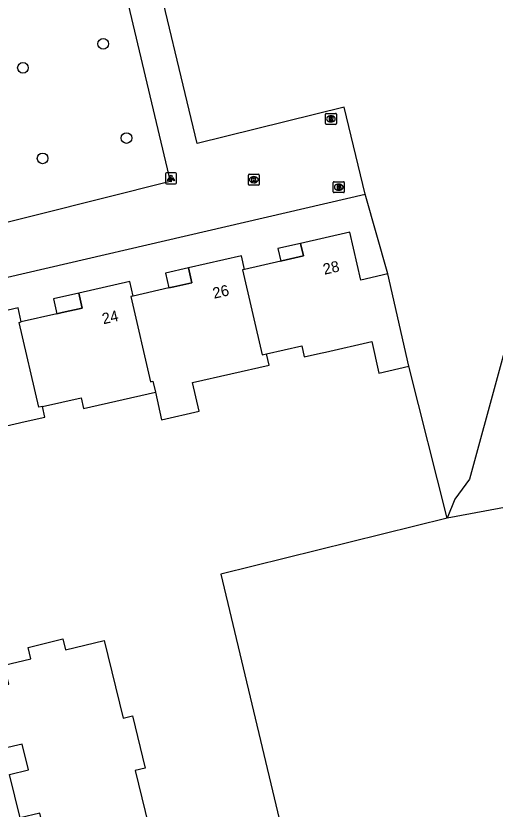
# Model space of a CAD drawing. Extents: x 162026 to 163499, y 387297 to 388169.
# Drawn here: x 163134.1 to 163177.9, y 387871 to 387943.5 of the extents above; entities that cross this region are included whole.
import ezdxf

# ---------------------------------------------------------------- set-up
doc = ezdxf.new("R2010")
doc.units = 0
for name, color, linetype in [('IMGEO_Boom', 7, 'Continuous'), ('IMGEO_Brandkraan', 7, 'Continuous'), ('IMGEO_Grasland_overig', 7, 'Continuous'), ('IMGEO_Kolk', 7, 'Continuous'), ('IMGEO_Lichtpunt', 7, 'Continuous'), ('IMGEO_Loofbos', 7, 'Continuous'), ('IMGEO_Pand', 7, 'Continuous'), ('IMGEO_Pand_nummerreeks', 7, 'Continuous'), ('IMGEO_Pand_overbouw', 7, 'Continuous'), ('IMGEO_Rioolput', 7, 'Continuous'), ('IMGEO_Voetpad_open', 7, 'Continuous')]:
    doc.layers.add(name, color=color, linetype=linetype)

msp = doc.modelspace()

# ---------------------------------------------------------------- linework, layer by layer
at = {"layer": 'IMGEO_Boom'}
for centre in [(163142.063, 387940.914), (163134.721, 387938.722), (163144.188, 387932.302), (163136.52, 387930.443)]:
    msp.add_circle(centre, 0.489, dxfattribs=at)
at = {"layer": 'IMGEO_Brandkraan'}
for p, q in [((163163.11, 387927.386), (163163.11, 387928.238)), ((163163.185, 387928.312), (163164.037, 387928.312)), ((163163.598, 387928.092), (163163.623, 387928.092)), ((163164.111, 387928.238), (163164.111, 387927.386)), ((163164.037, 387927.312), (163163.185, 387927.312)), ((163163.621, 387927.532), (163163.596, 387927.532))]:
    msp.add_line(p, q, dxfattribs=at)
for points in [[(163163.11, 387927.386), (163163.11, 387928.238)], [(163163.185, 387928.312), (163164.037, 387928.312)], [(163163.458, 387928.012), (163163.458, 387927.612), (163163.671, 387927.612)], [(163163.689, 387928.012), (163163.458, 387928.012)], [(163163.637, 387927.931), (163163.583, 387927.931), (163163.583, 387927.855)], [(163163.583, 387927.855), (163163.636, 387927.855)], [(163164.111, 387928.238), (163164.111, 387927.386)], [(163164.037, 387927.312), (163163.185, 387927.312)], [(163163.645, 387927.779), (163163.583, 387927.779), (163163.583, 387927.698)], [(163163.583, 387927.698), (163163.645, 387927.698)]]:
    msp.add_lwpolyline(points, dxfattribs=at)
for centre, radius, start, end in [((163163.187, 387928.236), 0.0765, 91.55205, 178.44795), ((163163.187, 387928.236), 0.0765, 91.55205, 178.44795), ((163163.638, 387927.893), 0.0379, 267.82845, 90.93552), ((163163.693, 387927.867), 0.145, 59.4692, 91.53667), ((163163.718, 387927.914), 0.0922, 285.51372, 58.15012), ((163163.723, 387927.722), 0.105, 301.31148, 78.98903), ((163164.035, 387928.236), 0.0765, 1.55205, 88.44795), ((163164.035, 387928.236), 0.0765, 1.55205, 88.44795), ((163163.187, 387927.388), 0.0765, 181.55205, 268.44795), ((163163.187, 387927.388), 0.0765, 181.55205, 268.44795), ((163163.646, 387927.738), 0.0404, 269.87594, 90.50774), ((163163.677, 387927.863), 0.251, 268.66757, 293.53466), ((163164.035, 387927.388), 0.0765, 271.55205, 358.44795), ((163164.035, 387927.388), 0.0765, 271.55205, 358.44795)]:
    msp.add_arc(centre, radius, start, end, dxfattribs=at)
for centre, major_axis, ratio, start_param, end_param in [((163163.597, 387927.812), (-0.387, 0.002), 0.722429, 4.712389, 7.853982), ((163163.622, 387927.812), (-0.39, 0.002), 0.717154, 1.570796, 4.712389)]:
    msp.add_ellipse(centre, major_axis=major_axis, ratio=ratio, start_param=start_param, end_param=end_param, dxfattribs=at)
at = {"layer": 'IMGEO_Grasland_overig'}
for points in [[(163183.518, 387899.415), (163173.536, 387897.567)], [(163173.536, 387897.567), (163152.825, 387892.42), (163166.203, 387836.333)]]:
    msp.add_lwpolyline(points, dxfattribs=at)
at = {"layer": 'IMGEO_Kolk'}
for p, q in [((163155.339, 387928.068), (163155.339, 387928.92)), ((163155.414, 387928.994), (163156.266, 387928.994)), ((163155.827, 387928.774), (163155.852, 387928.774)), ((163156.34, 387928.92), (163156.34, 387928.068)), ((163156.266, 387927.994), (163155.414, 387927.994)), ((163155.85, 387928.214), (163155.825, 387928.214))]:
    msp.add_line(p, q, dxfattribs=at)
for points in [[(163155.339, 387928.068), (163155.339, 387928.92)], [(163155.414, 387928.994), (163156.266, 387928.994)], [(163155.66, 387928.694), (163155.783, 387928.694), (163155.783, 387928.543), (163155.913, 387928.694), (163156.077, 387928.694), (163155.931, 387928.543), (163156.084, 387928.294), (163155.932, 387928.294), (163155.847, 387928.458), (163155.783, 387928.391), (163155.783, 387928.294), (163155.66, 387928.294), (163155.66, 387928.694)], [(163156.34, 387928.92), (163156.34, 387928.068)], [(163156.266, 387927.994), (163155.414, 387927.994)]]:
    msp.add_lwpolyline(points, dxfattribs=at)
for centre, start, end in [((163155.416, 387928.918), 91.55205, 178.44795), ((163155.416, 387928.918), 91.55205, 178.44795), ((163156.264, 387928.918), 1.55205, 88.44795), ((163156.264, 387928.918), 1.55205, 88.44795), ((163155.416, 387928.07), 181.55205, 268.44795), ((163155.416, 387928.07), 181.55205, 268.44795), ((163156.264, 387928.07), 271.55205, 358.44795), ((163156.264, 387928.07), 271.55205, 358.44795)]:
    msp.add_arc(centre, 0.0765, start, end, dxfattribs=at)
for centre, major_axis, ratio, start_param, end_param in [((163155.826, 387928.494), (-0.387, 0.002), 0.722429, 4.712389, 7.853982), ((163155.851, 387928.494), (-0.39, 0.002), 0.717154, 1.570796, 4.712389)]:
    msp.add_ellipse(centre, major_axis=major_axis, ratio=ratio, start_param=start_param, end_param=end_param, dxfattribs=at)
at = {"layer": 'IMGEO_Lichtpunt'}
for p, q in [((163147.764, 387929.02), (163147.764, 387928.213)), ((163147.764, 387929.02), (163147.764, 387928.213)), ((163148.666, 387929.115), (163147.858, 387929.115)), ((163148.666, 387929.115), (163147.858, 387929.115)), ((163148.76, 387928.213), (163148.76, 387929.02)), ((163148.76, 387928.213), (163148.76, 387929.02)), ((163147.858, 387928.119), (163148.666, 387928.119)), ((163147.858, 387928.119), (163148.666, 387928.119))]:
    msp.add_line(p, q, dxfattribs=at)
for points in [[(163148.138, 387928.684), (163148.177, 387928.656), (163147.989, 387928.394), (163147.951, 387928.421), (163148.138, 387928.684)], [(163148.24, 387928.636), (163148.287, 387928.636), (163148.287, 387928.314), (163148.24, 387928.314), (163148.24, 387928.636)], [(163148.35, 387928.656), (163148.388, 387928.683), (163148.575, 387928.421), (163148.536, 387928.393), (163148.35, 387928.656)]]:
    msp.add_lwpolyline(points, dxfattribs=at)
msp.add_circle((163148.263, 387928.818), 0.0994, dxfattribs=at)
for centre, start, end in [((163147.858, 387929.02), 90, 180), ((163147.858, 387929.02), 90, 180), ((163148.666, 387929.02), 0, 90), ((163148.666, 387929.02), 0, 90), ((163147.858, 387928.213), 180, 270), ((163147.858, 387928.213), 180, 270), ((163148.666, 387928.213), 270, 0), ((163148.666, 387928.213), 270, 360)]:
    msp.add_arc(centre, 0.0946, start, end, dxfattribs=at)
at = {"layer": 'IMGEO_Loofbos'}
for points in [[(163187.556, 387958.887), (163180.125, 387932.707), (163180.805, 387920.328), (163175.558, 387901.115), (163174.239, 387899.277), (163173.536, 387897.567)], [(163168.104, 387919.875), (163166.026, 387927.165)], [(163173.536, 387897.567), (163170.027, 387911.441)]]:
    msp.add_lwpolyline(points, dxfattribs=at)
at = {"layer": 'IMGEO_Pand'}
for points in [[(163168.104, 387919.875), (163165.617, 387919.308), (163164.617, 387923.695), (163160.12, 387922.67), (163160.381, 387921.526), (163158.395, 387921.074), (163158.295, 387921.051), (163154.995, 387920.299)], [(163154.995, 387920.299), (163154.711, 387921.544), (163149.85, 387920.437), (163150.159, 387919.081), (163148.537, 387918.711), (163148.075, 387918.606), (163144.791, 387917.858)], [(163154.995, 387920.299), (163154.8, 387920.256), (163156.595, 387912.489), (163156.992, 387912.583)], [(163170.027, 387911.441), (163168.104, 387919.875)], [(163144.791, 387917.858), (163144.488, 387919.188), (163139.829, 387918.127), (163140.141, 387916.76), (163138.317, 387916.345), (163137.814, 387916.23), (163134.572, 387915.492)], [(163144.791, 387917.858), (163144.595, 387917.816), (163146.387, 387910.017), (163146.61, 387910.068), (163146.837, 387909.07)], [(163134.572, 387915.492), (163134.281, 387916.768), (163129.42, 387915.66), (163129.686, 387914.49), (163128.065, 387914.121), (163127.241, 387913.933), (163123.751, 387913.138), (163125.527, 387905.344), (163129.818, 387906.321), (163130.058, 387905.269), (163134.934, 387906.38), (163136.718, 387906.786), (163136.498, 387907.751)], [(163136.498, 387907.751), (163136.158, 387907.688), (163134.375, 387915.446), (163134.572, 387915.492)], [(163156.992, 387912.583), (163160.225, 387913.32), (163160.457, 387912.301), (163161.952, 387912.642), (163162.385, 387912.741), (163166.622, 387913.708), (163167.281, 387910.815), (163170.027, 387911.441)], [(163146.837, 387909.07), (163147.409, 387906.556), (163150.838, 387907.336), (163150.242, 387909.956), (163157.228, 387911.548), (163156.992, 387912.583)], [(163136.498, 387907.751), (163140.048, 387908.56), (163140.272, 387907.575), (163146.837, 387909.07)], [(163137.378, 387866.022), (163136.27, 387870.596), (163134.465, 387870.159), (163133.504, 387874.128), (163135.214, 387874.542), (163134.641, 387876.903), (163132.932, 387876.489), (163127.4, 387875.149), (163126.081, 387880.593), (163133.427, 387882.373), (163133.008, 387884.105), (163135.437, 387884.694), (163135.183, 387885.741), (163138.369, 387886.513), (163138.613, 387885.506), (163142.162, 387886.366), (163143.881, 387879.272), (163144.731, 387879.478), (163145.891, 387874.695), (163144.997, 387874.478), (163146.51, 387868.235), (163142.238, 387867.2), (163137.378, 387866.022)]]:
    msp.add_lwpolyline(points, dxfattribs=at)
at = {"layer": 'IMGEO_Pand_overbouw'}
for points in [[(163160.12, 387922.67), (163158.034, 387922.194), (163158.295, 387921.051), (163158.395, 387921.074), (163160.381, 387921.526)], [(163149.85, 387920.437), (163147.766, 387919.962), (163148.075, 387918.606), (163148.537, 387918.711), (163150.159, 387919.081)], [(163139.829, 387918.127), (163137.503, 387917.597), (163137.814, 387916.23), (163138.317, 387916.345), (163140.141, 387916.76)]]:
    msp.add_lwpolyline(points, close=True, dxfattribs=at)
at = {"layer": 'IMGEO_Rioolput'}
for p, q in [((163162.391, 387933.629), (163162.391, 387934.481)), ((163162.466, 387934.555), (163163.318, 387934.555)), ((163163.392, 387934.481), (163163.392, 387933.629)), ((163162.902, 387933.775), (163162.877, 387933.775)), ((163162.879, 387934.335), (163162.904, 387934.335)), ((163163.318, 387933.555), (163162.466, 387933.555))]:
    msp.add_line(p, q, dxfattribs=at)
for points in [[(163162.391, 387933.629), (163162.391, 387934.481)], [(163162.466, 387934.555), (163163.318, 387934.555)], [(163163.392, 387934.481), (163163.392, 387933.629)], [(163162.98, 387934.253), (163162.728, 387934.255), (163162.728, 387933.855)], [(163162.728, 387933.855), (163162.852, 387933.855), (163162.852, 387934.017), (163162.863, 387934.017)], [(163162.906, 387934.174), (163162.852, 387934.174), (163162.852, 387934.093)], [(163162.852, 387934.093), (163162.904, 387934.093)], [(163162.91, 387933.988), (163162.981, 387933.855), (163163.121, 387933.855), (163163.056, 387933.981)], [(163163.318, 387933.555), (163162.466, 387933.555)]]:
    msp.add_lwpolyline(points, dxfattribs=at)
for centre, radius, start, end in [((163162.468, 387934.479), 0.0765, 91.55205, 178.44795), ((163162.468, 387934.479), 0.0765, 91.55205, 178.44795), ((163163.316, 387934.479), 0.0765, 1.55205, 88.44795), ((163163.316, 387934.479), 0.0765, 1.55205, 88.44795), ((163162.468, 387933.631), 0.0765, 181.55205, 268.44795), ((163162.468, 387933.631), 0.0765, 181.55205, 268.44795), ((163162.862, 387933.964), 0.0533, 26.02933, 88.69889), ((163162.888, 387934.282), 0.19, 274.7715, 282.96867), ((163162.912, 387934.078), 0.0964, 77.00612, 93.18647), ((163162.926, 387934.135), 0.0378, 276.66336, 79.67722), ((163162.979, 387934.143), 0.109, 350.36119, 89.41601), ((163162.977, 387934.143), 0.112, 277.58423, 350.98172), ((163162.961, 387933.928), 0.108, 29.51342, 73.79051), ((163163.316, 387933.631), 0.0765, 271.55205, 358.44795), ((163163.316, 387933.631), 0.0765, 271.55205, 358.44795)]:
    msp.add_arc(centre, radius, start, end, dxfattribs=at)
for centre, major_axis, ratio, start_param, end_param in [((163162.878, 387934.055), (-0.387, 0.002), 0.722429, 4.712389, 7.853982), ((163162.903, 387934.055), (-0.39, 0.002), 0.717154, 1.570796, 4.712389)]:
    msp.add_ellipse(centre, major_axis=major_axis, ratio=ratio, start_param=start_param, end_param=end_param, dxfattribs=at)
at = {"layer": 'IMGEO_Voetpad_open'}
for points in [[(163166.026, 387927.165), (163164.114, 387935.14), (163150.644, 387931.792), (163146.285, 387949.997)], [(163143.208, 387949.285), (163148.192, 387928.328), (163129.826, 387923.728)], [(163120.517, 387916.635), (163166.026, 387927.165)]]:
    msp.add_lwpolyline(points, dxfattribs=at)

# ---------------------------------------------------------------- texts
at = {"layer": 'IMGEO_Pand_nummerreeks'}
for s, rotation, p in [('28', 12.83998, (163162.295, 387919.802)), ('26', 12.82853, (163152.203, 387917.608)), ('24', 12.82853, (163142.081, 387915.275))]:
    msp.add_text(s, height=1, rotation=rotation, dxfattribs=at).set_placement(p)

doc.saveas('drawing.dxf')
